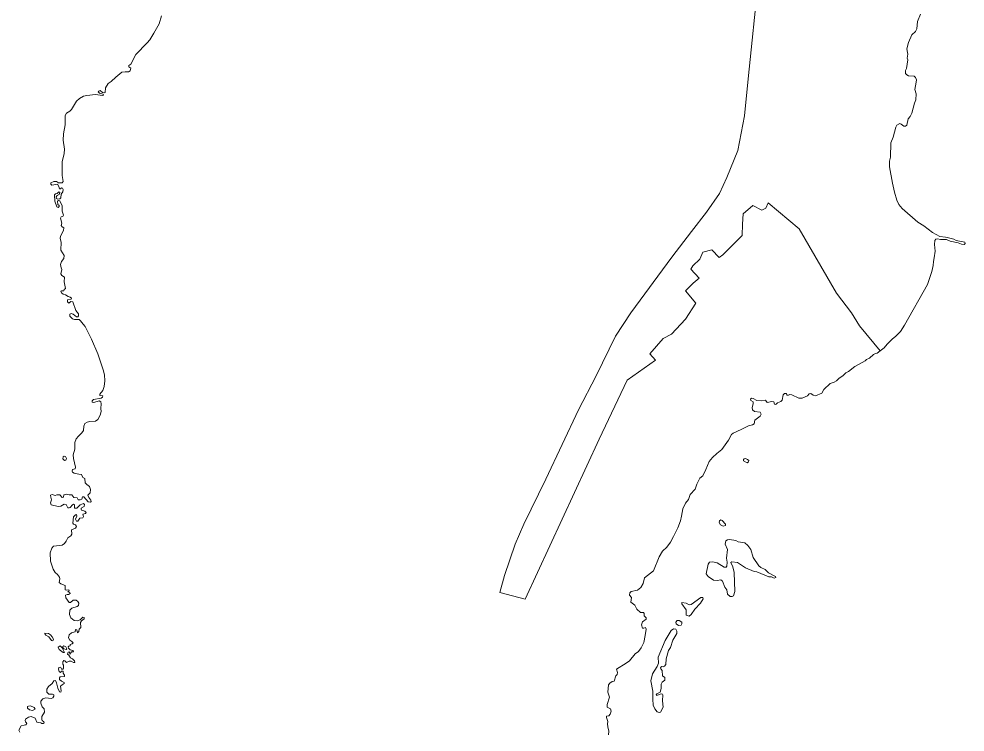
# Model space of a CAD drawing. Extents: x 369010 to 735936, y 6377141 to 6616555.
# Drawn here: x 391740 to 396867, y 6437472 to 6441337 of the extents above; entities that cross this region are included whole.
import ezdxf

# ---------------------------------------------------------------- set-up
doc = ezdxf.new("R2010")
doc.units = 0
doc.header["$LTSCALE"] = 40
doc.layers.add('3', color=7, linetype='Continuous', lineweight=13)

msp = doc.modelspace()

# ---------------------------------------------------------------- linework, layer by layer
at = {"layer": '3'}
for points in [[(395748.04, 6441556.3), (395690.44, 6441011.63), (395671.25, 6440812.69), (395634.67, 6440624.18), (395575.42, 6440477.55), (395536.19, 6440390.99), (395466.35, 6440289.87), (395384.43, 6440185.1), (395278.01, 6440045.42), (395054.74, 6439743.37), (394971.99, 6439616.93), (394867.39, 6439402.1), (394771.4, 6439218.89), (394595.3, 6438841.87), (394474.98, 6438599.24), (394429.63, 6438491), (394370.38, 6438319.87)], [(395690.44, 6441011.63), (395748.04, 6441556.3)], [(392513.43, 6441353.89), (392499.03, 6441311.03), (392471.56, 6441260.05), (392449.88, 6441223.64), (392434.32, 6441208.25), (392373.58, 6441143.7), (392347.1, 6441091.9), (392335.84, 6441084.45), (392335.51, 6441077.33), (392346.1, 6441069.39), (392342.13, 6441056.15), (392333.53, 6441049.86), (392314.99, 6441051.02), (392297.78, 6441049.03), (392264.84, 6441020.57), (392240.51, 6440998.55), (392224.46, 6440986.64), (392208.74, 6440964.46), (392206.42, 6440938.48), (392202.45, 6440935.83), (392193.68, 6440938.97), (392180.93, 6440948.57), (392172.16, 6440946.42), (392169.02, 6440941.95), (392176.63, 6440934.17), (392196.99, 6440928.38), (392197.81, 6440923.25), (392192.68, 6440921.26), (392154.12, 6440927.55), (392107.94, 6440922.75), (392089.08, 6440917.79), (392067.4, 6440905.54), (392052.83, 6440891.31), (392025.03, 6440845.96), (392016.75, 6440836.53), (391998.05, 6440827.09), (391991.43, 6440813.02), (391990.11, 6440763.21), (391981.17, 6440714.88), (391980.01, 6440679.3), (391987.29, 6440630.97), (391984.98, 6440608.13), (391974.88, 6440563.11), (391974.55, 6440488.64), (391979.35, 6440456.03), (391974.22, 6440448.25), (391955.02, 6440449.25), (391942.77, 6440455.7), (391928.37, 6440455.7), (391913.81, 6440448.09), (391913.48, 6440440.81), (391917.45, 6440436.83), (391949.89, 6440440.81), (391957, 6440429.22), (391959.65, 6440415.98), (391965.61, 6440416.31), (391970.25, 6440421.94), (391976.7, 6440420.28), (391979.35, 6440412.84), (391977.86, 6440400.26), (391969.09, 6440387.02), (391966.77, 6440368.15), (391961.31, 6440361.86), (391950.38, 6440360.37), (391942.77, 6440364.67), (391941.28, 6440372.78), (391948.07, 6440379.9), (391958.66, 6440385.03), (391961.31, 6440396.28), (391956.18, 6440399.6), (391947.57, 6440390.16), (391937.48, 6440389.66), (391932.18, 6440383.87), (391935.32, 6440349.28), (391944.92, 6440319.49), (391953.03, 6440314.86), (391957.34, 6440319.82), (391957.5, 6440325.28), (391951.05, 6440332.07), (391948.73, 6440348.62), (391954.69, 6440352.76), (391962.14, 6440351.27), (391973.89, 6440324.95), (391974.55, 6440295.66), (391981.66, 6440273.32), (391977.69, 6440267.03), (391968.76, 6440264.21), (391964.95, 6440257.1), (391973.06, 6440230.78), (391969.25, 6440216.71), (391973.56, 6440209.76), (391982.99, 6440204.96), (391981.33, 6440191.23), (391965.61, 6440160.28), (391963.96, 6440146.21), (391969.58, 6440127.01), (391967.1, 6440083.65), (391984.81, 6440055.02), (391982.99, 6440037.97)], [(396553.55, 6441124.5), (396556.86, 6441146.35), (396553.71, 6441154.79), (396550.07, 6441175.15), (396560, 6441209.24), (396578.37, 6441251.28), (396597.24, 6441269.65), (396604.36, 6441283.39), (396609.32, 6441322.94), (396625.87, 6441363.49)], [(394370.38, 6438319.87), (394345.06, 6438228.18), (394482.93, 6438191.61), (394884.77, 6439060.01), (395036.54, 6439379.43), (395189.96, 6439487.67), (395158.68, 6439522.59), (395230.01, 6439604.68), (395275.36, 6439629.17), (395352.15, 6439709.44), (395407.93, 6439796.66), (395352.15, 6439863.03), (395394.03, 6439904.9), (395425.47, 6439932.87), (395380.12, 6439981.7), (395390.55, 6439999.24), (395428.95, 6440034.16), (395446.33, 6440072.56), (395495.15, 6440086.46), (395533.55, 6440044.59), (395554.4, 6440058.49), (395659, 6440163.26), (395660.82, 6440224.33), (395664.29, 6440280.27), (395716.59, 6440325.61), (395765.42, 6440301.29), (395786.44, 6440311.71), (395800.34, 6440339.68), (395967.83, 6440200), (396170.07, 6439850.78), (396252, 6439744.36), (396293.87, 6439674.52), (396405.75, 6439537.32), (396428.43, 6439554.2), (396444.65, 6439575.05), (396471.13, 6439601.37), (396491.32, 6439617.75), (396516.64, 6439642.25), (396538.82, 6439677.83), (396662.45, 6439897.12), (396686.28, 6439968.29), (396693.73, 6440000.56), (396695.05, 6440021.91), (396699.19, 6440041.61), (396704.49, 6440077.52), (396700.02, 6440113.6), (396702.17, 6440136.94), (396708.46, 6440143.89), (396716.73, 6440144.88), (396732.79, 6440140.75), (396766.55, 6440140.91), (396786.58, 6440133.3), (396828.45, 6440123.87), (396846.32, 6440116.75), (396860.89, 6440114.76), (396866.52, 6440119.56), (396866.02, 6440126.51), (396817.36, 6440136.94), (396806.27, 6440143.23), (396769.53, 6440152), (396760.26, 6440154.98), (396729.48, 6440158.62), (396690.25, 6440178.81), (396643.25, 6440214.89), (396609.98, 6440235.58), (396525.08, 6440310.22), (396508.03, 6440331.41), (396497.44, 6440354.58), (396484.86, 6440397.28), (396473.61, 6440446.6), (396457.56, 6440534.81), (396457.22, 6440565.6), (396462.52, 6440587.94), (396464.51, 6440665.23), (396477.42, 6440695.85), (396490.82, 6440750.63), (396497.61, 6440761.22), (396513.16, 6440769.83), (396520.28, 6440767.51), (396534.85, 6440755.43), (396544.61, 6440754.93), (396550.07, 6440761.72), (396558.02, 6440794.98), (396569.44, 6440807.89), (396578.04, 6440825.6), (396591.78, 6440880.88), (396599.56, 6440899.25), (396601.05, 6440930.37), (396593.6, 6440954.7), (396602.21, 6440994.25), (396603.03, 6441007.49), (396598.4, 6441020.23), (396590.12, 6441026.69), (396559.84, 6441028.01), (396551.4, 6441033.97), (396544.28, 6441041.75), (396543.78, 6441056.98), (396548.91, 6441068.07), (396556.03, 6441115.4), (396553.55, 6441124.5)], [(395755.49, 6439205.48), (395725.7, 6439210.12), (395715.6, 6439217.9), (395712.13, 6439230.47), (395718.25, 6439251.82), (395718.58, 6439260.93), (395705.01, 6439269.86), (395703.02, 6439276.32), (395708.48, 6439281.28), (395717.92, 6439280.62), (395737.61, 6439269.2), (395766.08, 6439267.05), (395785.44, 6439270.2), (395794.22, 6439258.28), (395820.03, 6439262.75), (395831.12, 6439260.93), (395834.27, 6439249.84), (395839.4, 6439247.85), (395843.7, 6439248.85), (395849.49, 6439256.62), (395868.86, 6439264.4), (395875.64, 6439271.52), (395881.27, 6439299.32), (395887.72, 6439306.11), (395898.65, 6439307.43), (395899.97, 6439298.66), (395909.9, 6439297.67), (395917.68, 6439300.98), (395927.78, 6439299.66), (395965.68, 6439281.95), (395983.72, 6439281.95), (396012.51, 6439294.52), (396021.29, 6439305.78), (396029.89, 6439307.77), (396043.13, 6439298.33), (396055.55, 6439295.19), (396090.47, 6439309.42), (396101.39, 6439328.45), (396135.48, 6439360.4), (396156.83, 6439367.84), (396169.58, 6439376.28), (396184.47, 6439390.68), (396204.5, 6439403.26), (396220.88, 6439418.98), (396235.45, 6439425.93), (396268.72, 6439453.08), (396324.99, 6439484.85), (396331.94, 6439491.14), (396349.32, 6439498.59), (396369.67, 6439518.62), (396381.09, 6439524.08), (396390.36, 6439525.73), (396405.75, 6439537.32), (396293.87, 6439674.52), (396252, 6439744.36), (396170.07, 6439850.78), (395967.83, 6440200), (395800.34, 6440339.68), (395786.44, 6440311.71), (395765.42, 6440301.29), (395716.59, 6440325.61), (395664.29, 6440280.27), (395660.82, 6440224.33), (395659, 6440163.26), (395554.4, 6440058.49), (395533.55, 6440044.59), (395495.15, 6440086.46), (395446.33, 6440072.56), (395428.95, 6440034.16), (395390.55, 6439999.24), (395380.12, 6439981.7), (395425.47, 6439932.87), (395394.03, 6439904.9), (395352.15, 6439863.03), (395407.93, 6439796.66), (395352.15, 6439709.44), (395275.36, 6439629.17), (395230.01, 6439604.68), (395158.68, 6439522.59), (395189.96, 6439487.67), (395036.54, 6439379.43), (394884.77, 6439060.01), (394482.93, 6438191.61), (394345.06, 6438228.18), (394370.38, 6438319.87), (394429.63, 6438491), (394474.98, 6438599.24), (394595.3, 6438841.87), (394771.4, 6439218.89), (394867.39, 6439402.1), (394971.99, 6439616.93), (395054.74, 6439743.37), (395278.01, 6440045.42), (395384.43, 6440185.1), (395466.35, 6440289.87), (395536.19, 6440390.99), (395575.42, 6440477.55), (395634.67, 6440624.18), (395671.25, 6440812.69), (395690.44, 6441011.63)], [(391982.99, 6440037.97), (391970.74, 6440021.75), (391964.78, 6440006.03), (391968.42, 6439988.15), (391973.39, 6439978.55), (391967.6, 6439955.05), (391971.9, 6439945.78), (391986.8, 6439937.34), (391984.48, 6439911.85), (391992.59, 6439875.44), (391985.31, 6439871.47), (391983.65, 6439863.03), (391970.41, 6439864.02), (391967.6, 6439861.04), (391971.24, 6439853.1), (391979.35, 6439846.15), (391992.59, 6439842.01), (392006.82, 6439832.41), (392018.57, 6439829.93), (392024.53, 6439824.47), (392022.54, 6439817.85), (392003.35, 6439815.03), (392004.01, 6439804.44), (392010.79, 6439796.66), (392021.39, 6439805.6), (392032.81, 6439803.62), (392048.03, 6439757.44), (392062.1, 6439738.57), (392063.59, 6439728.31), (392059.29, 6439723.35), (392051.84, 6439722.02), (392033.47, 6439736.59), (392023.7, 6439740.56), (392015.1, 6439736.59), (392016.26, 6439726.82), (392029.66, 6439711.43), (392040.92, 6439707.13), (392066.07, 6439707.29), (392074.35, 6439701.33), (392088.08, 6439682.8), (392098.68, 6439670.22), (392132.77, 6439600.54), (392167.19, 6439521.27), (392196.16, 6439434.87), (392202.94, 6439408.56), (392205.43, 6439375.29), (392202.61, 6439345.17), (392193.84, 6439323.32), (392178.28, 6439303.46), (392179.28, 6439297.01), (392195.5, 6439293.86), (392192.85, 6439287.41), (392186.39, 6439282.44), (392143.36, 6439275), (392137.24, 6439266.89), (392137.57, 6439259.77), (392145.35, 6439258.28), (392175.64, 6439266.39), (392183.41, 6439261.76), (392185.73, 6439251.82), (392183.41, 6439226.17), (392186.06, 6439210.12), (392180.6, 6439188.93), (392166.7, 6439165.76), (392154.29, 6439156.99), (392124.99, 6439155.67), (392109.43, 6439151.86), (392097.68, 6439144.08), (392091.56, 6439130.51), (392090.73, 6439107.17), (392081.63, 6439092.94), (392062.27, 6439075.4), (392050.18, 6439061.5), (392042.74, 6439042.13), (392042.74, 6439005.22), (392033.96, 6438975.27), (392034.96, 6438953.92), (392047.37, 6438907.91), (392044.72, 6438899.47), (392030.49, 6438894.34), (392028.17, 6438885.9), (392031.15, 6438880.43), (392038.93, 6438874.97), (392065.41, 6438869.84), (392079.31, 6438867.52), (392086.76, 6438851.31), (392097.52, 6438845.51), (392099.01, 6438823.5), (392108.11, 6438813.4), (392122.01, 6438802.15), (392127.81, 6438786.59), (392126.15, 6438769.22), (392114.23, 6438755.64), (392118.54, 6438742.9), (392129.79, 6438728.34), (392131.45, 6438721.88), (392127.14, 6438718.41), (392115.23, 6438720.39), (392091.56, 6438747.53), (392084.77, 6438747.53)], [(394935.08, 6437456.11), (394937.07, 6437476.79), (394930.45, 6437500.96), (394929.29, 6437517.18), (394930.12, 6437530.09), (394923.33, 6437551.77), (394924.33, 6437557.89), (394935.41, 6437559.22), (394944.35, 6437569.81), (394948.66, 6437585.37), (394944.68, 6437597.94), (394927.31, 6437606.72), (394927.64, 6437622.27), (394939.55, 6437660.5), (394930.45, 6437687.98), (394935.08, 6437727.37), (394941.87, 6437736.47), (394953.79, 6437745.9), (394965.21, 6437748.39), (394974.8, 6437777.18), (394981.26, 6437783.97), (394982.58, 6437795.06), (394977.45, 6437813.43), (395031.08, 6437845.21), (395047.63, 6437857.45), (395079.24, 6437896.18), (395096.45, 6437908.76), (395111.84, 6437928.45), (395125.41, 6437957.58), (395133.85, 6437995.15), (395138.49, 6438029.08), (395135.18, 6438038.68), (395125.74, 6438034.21), (395119.29, 6438034.87), (395113.83, 6438052.42), (395119.29, 6438068.8), (395138.16, 6438084.36), (395139.48, 6438091.15), (395128.06, 6438101.24), (395127.4, 6438115.14), (395124.25, 6438119.94), (395108.7, 6438120.27), (395088.01, 6438137.65), (395076.59, 6438159.33), (395055.9, 6438176.55), (395059.54, 6438201.37), (395048.62, 6438213.95), (395050.11, 6438226.69), (395056.56, 6438234.14), (395091.82, 6438241.92), (395109.03, 6438255.16), (395122.27, 6438277.5), (395130.38, 6438307.79), (395178.87, 6438346.35), (395208.33, 6438421.66), (395226.37, 6438452.44), (395250.7, 6438474.62), (395270.39, 6438500.6), (395286.45, 6438531.55), (395310.78, 6438579.22), (395324.68, 6438616.29), (395330.8, 6438642.27), (395337.26, 6438681.66), (395351.82, 6438712.12), (395367.38, 6438732.14), (395376.81, 6438759.95), (395403.29, 6438788.41), (395412.4, 6438815.23), (395429.78, 6438847.5), (395445.33, 6438860.74), (395462.71, 6438895.66), (395479.92, 6438938.69), (395497.3, 6438960.7), (395521.3, 6438981.72), (395549.43, 6439004.07), (395585.35, 6439053.88), (395601.73, 6439085.33), (395610.51, 6439092.28), (395652.54, 6439111.15), (395692.6, 6439132.5), (395714.61, 6439137.3), (395723.05, 6439141.76), (395728.18, 6439162.62), (395756.65, 6439183.8), (395762.27, 6439195.22), (395755.49, 6439205.48)], [(392084.77, 6438747.53), (392081.63, 6438734.46), (392072.2, 6438729.99), (392061.6, 6438730.65), (392055.65, 6438741.08), (392037.94, 6438742.57), (392026.02, 6438758.46), (392012.12, 6438757.13), (391997.88, 6438761.44), (391983.65, 6438757.8), (391981, 6438745.88), (391975.21, 6438743.23), (391962.3, 6438757.13), (391945.42, 6438758.46), (391935.99, 6438754.32), (391920.26, 6438759.78), (391911.82, 6438756.47), (391912.15, 6438744.22), (391916.95, 6438729.99), (391911.16, 6438714.43), (391914.14, 6438702.85), (391952.21, 6438694.08), (391966.44, 6438696.39), (391985.47, 6438707.98), (391995.57, 6438705.5), (392004.67, 6438687.95), (392012.12, 6438686.63), (392018.57, 6438689.28), (392029.83, 6438703.84), (392035.95, 6438707.32), (392040.92, 6438702.85), (392041.58, 6438685.3), (392054.16, 6438685.97), (392071.2, 6438703.18), (392089.08, 6438710.96), (392096.19, 6438704.5), (392093.55, 6438695.4), (392077.33, 6438686.3), (392077.16, 6438680.84), (392079.31, 6438675.37), (392097.52, 6438668.92), (392103.97, 6438661.8), (392101.32, 6438656.34), (392086.76, 6438653.03), (392090.4, 6438640.12), (392086.76, 6438633.34), (392070.54, 6438631.02), (392059.95, 6438615.79), (392051.84, 6438614.47), (392046.71, 6438625.89), (392054.16, 6438642.44), (392052.5, 6438650.38), (392045.72, 6438650.05), (392035.95, 6438638.47), (392031.81, 6438603.55), (392035.29, 6438598.42), (392047.37, 6438595.44), (392051.51, 6438586.66), (392047.37, 6438577.73), (392025.69, 6438567.96), (392026.68, 6438544.96), (392021.05, 6438534.7), (392005, 6438524.6), (391995.9, 6438507.22), (391986.8, 6438493.98), (391973.89, 6438485.21), (391927.38, 6438479.09), (391917.61, 6438468.99), (391909.84, 6438442.51), (391911.82, 6438398.49), (391925.72, 6438354.13), (391936.32, 6438337.08), (391949.06, 6438326.66), (391960.65, 6438311.43), (391962.3, 6438302.16), (391957.67, 6438282.3), (391966.44, 6438275.85), (391991.43, 6438266.58), (391990.77, 6438242.25), (391998.22, 6438241.92), (392010.13, 6438243.57), (392011.46, 6438237.12), (392004.67, 6438232.15), (392016.26, 6438228.02), (392016.92, 6438222.89), (392009.47, 6438217.59), (392001.03, 6438217.59), (391992.92, 6438213.45), (391993.91, 6438200.21), (392012.12, 6438174.06), (392019.9, 6438173.4), (392033.14, 6438187.3), (392049.85, 6438187.63), (392059.29, 6438180.52), (392064.75, 6438170.09), (392063.42, 6438157.51), (392055.48, 6438152.05), (392026.02, 6438142.95), (392015.26, 6438132.36), (392014.93, 6438110.01)], [(392014.93, 6438110.01), (392022.05, 6438090.32), (392039.26, 6438076.91), (392055.15, 6438075.75), (392071.53, 6438080.88), (392086.1, 6438094.79), (392093.21, 6438092.14), (392093.21, 6438085.35), (392078.32, 6438074.76), (392072.86, 6438065.33), (392075.17, 6438039.51), (392067.07, 6438029.08), (392065.41, 6438017.83), (392057.63, 6438009.39), (392053.82, 6438025.94), (392046.71, 6438027.76), (392044.39, 6438014.52), (392025.03, 6438010.38), (392012.45, 6437998.96), (392009.47, 6437983.57), (392015.26, 6437970.49), (392027.34, 6437963.71), (392033.8, 6437955.93), (392029.16, 6437950.14), (392018.24, 6437947.32), (392017.58, 6437938.55), (392010.13, 6437937.89), (392006.82, 6437934.08), (392007.81, 6437927.3), (392018.57, 6437918.19), (392031.48, 6437914.88), (392035.29, 6437908.76), (392033.47, 6437905.95), (392025.03, 6437906.77), (392016.59, 6437893.86), (392013.94, 6437907.44), (392006.33, 6437904.95), (392003.68, 6437894.86), (392010.13, 6437888.4), (392019.23, 6437873.84), (392030.49, 6437868.05), (392041.58, 6437857.62), (392043.07, 6437849.84), (392036.28, 6437849.34), (392023.7, 6437856.79), (392011.46, 6437856.13), (391998.22, 6437849.34), (391989.11, 6437858.28), (391983.32, 6437859.94), (391978.52, 6437852.49), (391978.52, 6437839.91), (391982.33, 6437834.45), (391981, 6437817.57), (391977.53, 6437812.77), (391972.23, 6437811.11), (391967.43, 6437821.21), (391962.96, 6437824.02), (391957.17, 6437822.37), (391955.18, 6437813.76), (391958.33, 6437801.02), (391965.45, 6437795.22), (391970.91, 6437801.68), (391979.68, 6437802.67), (391980.01, 6437790.42), (391987.79, 6437779.67), (391986.13, 6437773.21), (391964.12, 6437771.89), (391958.99, 6437765.1), (391959.65, 6437757.49), (391970.74, 6437747.39), (391984.31, 6437741.27), (391984.64, 6437734.82), (391974.22, 6437728.69), (391965.78, 6437719.92), (391969.42, 6437694.93), (391966.44, 6437689.14), (391960.31, 6437690.13), (391951.21, 6437710.49), (391944.43, 6437737.96), (391937.64, 6437752.19), (391929.86, 6437749.71), (391919.93, 6437735.81), (391899.58, 6437719.26), (391892.13, 6437705.02), (391891.47, 6437689.14), (391902.06, 6437677.88), (391922.08, 6437677.88), (391928.37, 6437674.24), (391929.53, 6437666.46), (391924.07, 6437658.19), (391914.14, 6437654.21), (391886.5, 6437658.19), (391869.45, 6437651.57), (391858.2, 6437640.31), (391858.2, 6437628.4), (391865.32, 6437608.54), (391876.9, 6437597.28), (391878.56, 6437579.57), (391864.65, 6437557.23), (391863.99, 6437539.69)], [(391863.99, 6437539.69), (391865.81, 6437534.89), (391875.58, 6437527.77), (391876.9, 6437521.65), (391871.77, 6437518), (391864.32, 6437518), (391858.86, 6437521.98), (391837.51, 6437525.12), (391828.41, 6437548.13), (391806.4, 6437555.57), (391791.5, 6437552.26), (391776.27, 6437542), (391774.12, 6437534.89), (391774.95, 6437527.44), (391781.24, 6437522.31), (391782.4, 6437517.67), (391777.93, 6437511.88), (391767.67, 6437510.23), (391752.77, 6437505.1), (391740.03, 6437482.09), (391744.33, 6437470.84)]]:
    msp.add_lwpolyline(points, dxfattribs=at)
for points in [[(391986.8, 6438943.82), (391993.91, 6438944.81), (391998.22, 6438953.92), (391992.59, 6438964.84), (391984.31, 6438967.82), (391980.01, 6438963.85), (391977.69, 6438953.59)], [(395684.98, 6438930.91), (395693.75, 6438936.54), (395695.08, 6438942.99), (395687.63, 6438950.11), (395676.38, 6438954.58), (395669.26, 6438953.59), (395665.29, 6438949.12), (395665.95, 6438942.66)], [(395555.06, 6438587.16), (395567.64, 6438591.63), (395569.3, 6438598.42), (395551.09, 6438619.43), (395543.15, 6438621.42), (395535.37, 6438616.29), (395533.38, 6438607.85), (395542.15, 6438594.61)], [(395593.79, 6438206.83), (395604.22, 6438206.17), (395611.66, 6438210.64), (395618.12, 6438234.64), (395615.14, 6438336.75), (395608.02, 6438367.54), (395597.43, 6438390.21), (395603.55, 6438395.01), (395633.01, 6438391.04), (395677.53, 6438361.41), (395723.21, 6438341.88), (395739.1, 6438340.73), (395802.82, 6438313.75), (395817.72, 6438314.08), (395832.45, 6438306.96), (395840.56, 6438309.61), (395839.07, 6438315.07), (395801.83, 6438335.76), (395782.8, 6438353.97), (395760.12, 6438363.23), (395748.7, 6438372.34), (395718.41, 6438418.68), (395705.67, 6438461.71), (395689.29, 6438483.56), (395672.74, 6438498.12), (395636.49, 6438502.75), (395624.9, 6438510.86), (395590.31, 6438516.33), (395578.89, 6438514.01), (395570.95, 6438507.88), (395566.65, 6438490.34), (395579.89, 6438461.38), (395573.76, 6438415.04), (395578.07, 6438392.03), (395576.41, 6438370.68), (395571.28, 6438365.88), (395561.52, 6438365.22), (395523.95, 6438388.89), (395500.11, 6438394.02), (395482.57, 6438392.36), (395475.12, 6438382.1), (395463.21, 6438330.3), (395473.8, 6438315.73), (395504.25, 6438295.71), (395522.95, 6438293.72), (395542.81, 6438297.03), (395551.42, 6438289.92), (395564.99, 6438257.81), (395576.08, 6438243.24), (395579.89, 6438219.41)], [(395445.66, 6438202.2), (395435.07, 6438202.2), (395382.61, 6438164.13), (395371.68, 6438161.82), (395355.46, 6438170.26), (395331.63, 6438175.06), (395331.3, 6438166.62), (395355.79, 6438134.67), (395355.79, 6438104.88), (395371.02, 6438100.91), (395382.28, 6438109.68), (395402.3, 6438137.82), (395432.75, 6438171.25), (395446.66, 6438194.09)], [(395316.74, 6438077.41), (395306.31, 6438076.08), (395299.19, 6438066.98), (395300.52, 6438058.54), (395314.09, 6438049.93), (395328.32, 6438052.09), (395331.8, 6438059.2), (395330.97, 6438066.98)], [(391923.41, 6437966.36), (391927.05, 6437974.8), (391920.59, 6437988.04), (391911.16, 6437998.46), (391899.91, 6438006.08), (391881.04, 6438008.72), (391879.88, 6438003.92), (391885.01, 6437997.47), (391902.39, 6437988.04), (391916.29, 6437969)], [(395286.45, 6438030.74), (395273.37, 6438022.46), (395241.27, 6437968.34), (395203.2, 6437877.81), (395204.52, 6437846.03), (395198.07, 6437826.67), (395172.09, 6437787.11), (395162.98, 6437750.21), (395175.23, 6437693.44), (395174.07, 6437650.41), (395176.55, 6437617.64), (395186.32, 6437597.28), (395198.9, 6437581.72), (395209.82, 6437577.92), (395216.94, 6437580.23), (395230.51, 6437607.05), (395226.7, 6437641.64), (395228.36, 6437673.58), (395226.7, 6437677.88), (395220.25, 6437679.37), (395194.93, 6437669.77), (395192.44, 6437674.57), (395195.59, 6437679.7), (395214.79, 6437687.48), (395219.59, 6437708.5), (395219.59, 6437731.51), (395225.71, 6437743.09), (395239.94, 6437753.85), (395239.94, 6437767.42), (395227.03, 6437777.18), (395225.71, 6437804.99), (395217.27, 6437813.93), (395216.28, 6437820.38), (395222.56, 6437826.67), (395231.17, 6437825.68), (395237.96, 6437828.82), (395244.41, 6437837.92), (395247.06, 6437868.38), (395258.98, 6437913.56), (395269.73, 6437930.77), (395283.64, 6437970.49), (395304.65, 6438007.07), (395303.99, 6438018.32), (395298.86, 6438029.41)], [(391980.01, 6437902.97), (391986.46, 6437902.97), (391973.56, 6437928.45), (391962.63, 6437939.21), (391953.2, 6437932.1), (391957.5, 6437919.52)], [(391995.9, 6437919.85), (391998.88, 6437923.99), (391994.91, 6437934.08), (391982.99, 6437939.21), (391978.69, 6437935.9), (391978.69, 6437929.45), (391983.32, 6437923.99)], [(391814.17, 6437589.17), (391827.42, 6437595.96), (391821.95, 6437605.72), (391802.26, 6437613.5), (391791.17, 6437612.84), (391786.37, 6437610.19), (391787.36, 6437601.42), (391797.29, 6437593.14)]]:
    msp.add_lwpolyline(points, close=True, dxfattribs=at)

doc.saveas('drawing.dxf')
